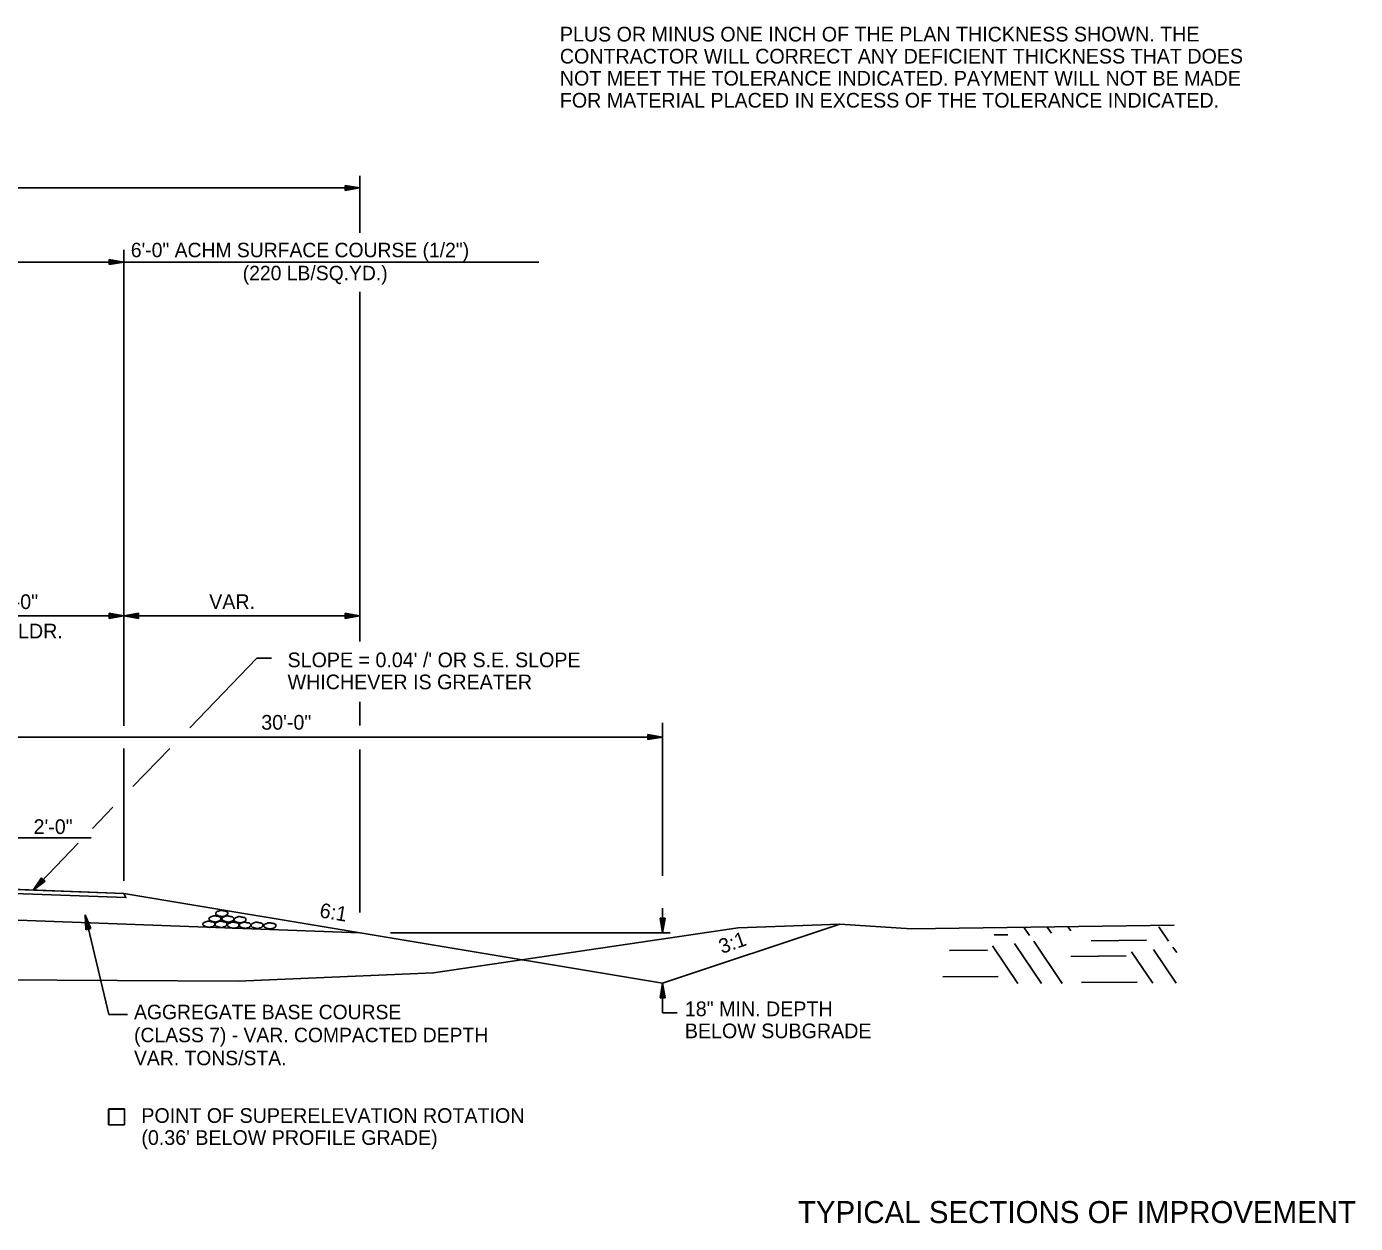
# Model space of a CAD drawing. Extents: x 1001270 to 1003428, y 1840152 to 1842912.
# Drawn here: x 1003371.9 to 1003426.1, y 1842519.8 to 1842568.7 of the extents above; entities that cross this region are included whole.
import ezdxf

# ---------------------------------------------------------------- set-up
doc = ezdxf.new("R2010")
doc.units = 0
for name, color, linetype in [('1', 7, 'Continuous'), ('19', 7, 'Continuous'), ('60', 7, 'Continuous')]:
    doc.layers.add(name, color=color, linetype=linetype)

# ---------------------------------------------------------------- blocks, each defined once
blk = doc.blocks.new('ROCKS')
at = {"layer": '1'}
blk.add_spline([(0.013, 0.06), (0.053, 0.053), (0.107, 0.033), (0.133, 0.013), (0.133, -0.007), (0.12, -0.033), (0.107, -0.04), (0.073, -0.053), (0.033, -0.067), (0.013, -0.067), (-0.02, -0.06), (-0.06, -0.053), (-0.087, -0.047), (-0.113, -0.02), (-0.113, -0.007), (-0.107, 0.02), (-0.087, 0.033), (-0.067, 0.047), (-0.033, 0.053), (-0.02, 0.06), (0.013, 0.06)], degree=3, dxfattribs=at)
blk = doc.blocks.new('4TO1 ABC')
at = {"layer": '1', "xscale": 0.1312491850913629, "yscale": 0.1312491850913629, "rotation": 180}
for p in [(0.00175, -0.00875), (-0.03325, -0.0385), (-0.016625, -0.023625), (0, -0.0385), (0.018375, -0.023625), (0.034125, -0.04025), (0.051625, -0.025375), (0.06475, -0.04025), (0.098, -0.04025), (0.133, -0.041125)]:
    blk.add_blockref('ROCKS', p, dxfattribs=at)

msp = doc.modelspace()

# ---------------------------------------------------------------- linework, layer by layer
at = {"layer": '19'}
for p, q in [((1003385.463, 1842560.277), (1003385.463, 1842562.612)), ((1003312.969, 1842562.112), (1003385.463, 1842562.112)), ((1003384.863, 1842562.007), (1003384.863, 1842562.217)), ((1003384.863, 1842562.217), (1003385.463, 1842562.112)), ((1003384.863, 1842562.162), (1003385.303, 1842562.127)), ((1003385.463, 1842562.112), (1003384.863, 1842562.007)), ((1003385.303, 1842562.097), (1003384.863, 1842562.057)), ((1003375.823, 1842540.266), (1003375.823, 1842559.585)), ((1003306.876, 1842559.085), (1003392.773, 1842559.085)), ((1003375.223, 1842558.98), (1003375.223, 1842559.19)), ((1003375.223, 1842559.19), (1003375.823, 1842559.085)), ((1003375.223, 1842559.135), (1003375.663, 1842559.1)), ((1003375.823, 1842559.085), (1003375.223, 1842558.98)), ((1003375.663, 1842559.07), (1003375.223, 1842559.03)), ((1003385.463, 1842543.589), (1003385.463, 1842557.87)), ((1003375.223, 1842544.531), (1003375.223, 1842544.741)), ((1003375.223, 1842544.741), (1003375.823, 1842544.636)), ((1003375.223, 1842544.686), (1003375.663, 1842544.651)), ((1003375.823, 1842540.141), (1003375.823, 1842544.936)), ((1003376.423, 1842544.741), (1003375.823, 1842544.636)), ((1003376.423, 1842544.686), (1003375.983, 1842544.651)), ((1003376.423, 1842544.531), (1003376.423, 1842544.741)), ((1003384.863, 1842544.531), (1003384.863, 1842544.741)), ((1003384.863, 1842544.741), (1003385.463, 1842544.636)), ((1003384.863, 1842544.686), (1003385.303, 1842544.651)), ((1003375.823, 1842544.636), (1003367.823, 1842544.636)), ((1003375.823, 1842544.636), (1003375.223, 1842544.531)), ((1003375.663, 1842544.621), (1003375.223, 1842544.581)), ((1003385.463, 1842544.636), (1003375.823, 1842544.636)), ((1003375.823, 1842544.636), (1003376.423, 1842544.531)), ((1003375.983, 1842544.621), (1003376.423, 1842544.581)), ((1003385.463, 1842544.636), (1003384.863, 1842544.531)), ((1003385.303, 1842544.621), (1003384.863, 1842544.581)), ((1003385.463, 1842540.157), (1003385.463, 1842541.13)), ((1003397.229, 1842539.583), (1003397.229, 1842539.793)), ((1003397.229, 1842539.793), (1003397.829, 1842539.688)), ((1003397.829, 1842534.013), (1003397.829, 1842540.273)), ((1003397.829, 1842539.688), (1003367.829, 1842539.688)), ((1003375.823, 1842533.818), (1003375.823, 1842539.223)), ((1003397.229, 1842539.738), (1003397.669, 1842539.703)), ((1003397.829, 1842539.688), (1003397.229, 1842539.583)), ((1003397.669, 1842539.673), (1003397.229, 1842539.633)), ((1003385.463, 1842532.524), (1003385.463, 1842539.183)), ((1003364.995, 1842535.564), (1003374.492, 1842535.564)), ((1003372.114, 1842533.439), (1003372.455, 1842533.943)), ((1003372.606, 1842533.798), (1003372.114, 1842533.439)), ((1003372.214, 1842533.564), (1003372.491, 1842533.909)), ((1003372.567, 1842533.836), (1003372.236, 1842533.544)), ((1003372.455, 1842533.943), (1003372.606, 1842533.798)), ((1003397.829, 1842529.634), (1003375.823, 1842533.302)), ((1003375.823, 1842533.302), (1003375.905, 1842533.138)), ((1003397.829, 1842531.695), (1003397.829, 1842532.698)), ((1003375.204, 1842528.355), (1003374.239, 1842532.424)), ((1003374.276, 1842531.818), (1003374.239, 1842532.424)), ((1003374.239, 1842532.424), (1003374.479, 1842531.864)), ((1003374.324, 1842531.83), (1003374.26, 1842532.266)), ((1003374.288, 1842532.272), (1003374.427, 1842531.855)), ((1003397.934, 1842532.295), (1003397.724, 1842532.295)), ((1003397.724, 1842532.295), (1003397.829, 1842531.695)), ((1003397.774, 1842532.295), (1003397.814, 1842531.855)), ((1003397.829, 1842531.695), (1003397.934, 1842532.295)), ((1003397.844, 1842531.855), (1003397.879, 1842532.295)), ((1003374.479, 1842531.864), (1003374.276, 1842531.818)), ((1003386.718, 1842531.695), (1003398.144, 1842531.695)), ((1003397.829, 1842529.634), (1003405.064, 1842532.046)), ((1003407.991, 1842531.848), (1003405.064, 1842532.046)), ((1003411.925, 1842531.613), (1003411.369, 1842531.609)), ((1003412.813, 1842531.586), (1003412.586, 1842531.924)), ((1003413.708, 1842531.68), (1003413.541, 1842531.924)), ((1003414.502, 1842531.774), (1003414.396, 1842531.923)), ((1003418.489, 1842531.349), (1003418.096, 1842531.931)), ((1003412.345, 1842529.626), (1003411.31, 1842531.156)), ((1003413.301, 1842529.626), (1003412.205, 1842531.25)), ((1003414.155, 1842529.625), (1003412.999, 1842531.344)), ((1003417.6, 1842531.386), (1003415.34, 1842531.359)), ((1003418.83, 1842530.882), (1003418.675, 1842531.107)), ((1003411.097, 1842530.983), (1003409.554, 1842530.97)), ((1003416.762, 1842530.755), (1003414.502, 1842530.728)), ((1003417.855, 1842529.633), (1003416.986, 1842530.919)), ((1003418.81, 1842529.633), (1003417.881, 1842531.013)), ((1003388.477, 1842530.061), (1003380.491, 1842529.716)), ((1003380.491, 1842529.716), (1003369.127, 1842529.771)), ((1003397.829, 1842529.634), (1003397.724, 1842529.034)), ((1003397.814, 1842529.474), (1003397.779, 1842529.034)), ((1003397.934, 1842529.034), (1003397.829, 1842529.634)), ((1003397.829, 1842528.428), (1003397.829, 1842529.634)), ((1003397.884, 1842529.034), (1003397.844, 1842529.474)), ((1003411.541, 1842529.913), (1003409.281, 1842529.887)), ((1003417.217, 1842529.676), (1003414.946, 1842529.658)), ((1003397.724, 1842529.034), (1003397.934, 1842529.034)), ((1003375.97, 1842528.355), (1003375.204, 1842528.355)), ((1003398.429, 1842528.428), (1003397.829, 1842528.428))]:
    msp.add_line(p, q, dxfattribs=at)
for points in [[(1003381.86, 1842542.912), (1003381.26, 1842542.912), (1003378.514, 1842540.067)], [(1003377.698, 1842539.222), (1003376.191, 1842537.662)], [(1003375.379, 1842536.82), (1003374.538, 1842535.95)], [(1003375.823, 1842533.302), (1003349.823, 1842534.264), (1003323.823, 1842535.226)], [(1003373.959, 1842535.35), (1003372.114, 1842533.439)], [(1003385.463, 1842531.695), (1003349.823, 1842533.014), (1003329.823, 1842533.754)], [(1003375.908, 1842533.132), (1003369.823, 1842533.357)], [(1003405.064, 1842532.046), (1003400.915, 1842531.89), (1003388.477, 1842530.061)], [(1003418.72, 1842531.999), (1003407.991, 1842531.848)], [(1003375.845, 1842523.852), (1003375.203, 1842523.852), (1003375.203, 1842524.493), (1003375.845, 1842524.493), (1003375.845, 1842523.852)], [(1003375.207, 1842523.855), (1003375.207, 1842524.496), (1003375.848, 1842524.496), (1003375.848, 1842523.855), (1003375.207, 1842523.855)]]:
    msp.add_lwpolyline(points, dxfattribs=at)
msp.add_lwpolyline([(1003375.823, 1842533.302), (1003375.908, 1842533.132), (1003369.823, 1842533.357), (1003369.823, 1842533.524)], close=True, dxfattribs=at)

# ---------------------------------------------------------------- block references
at = {"layer": '19', "xscale": 14.999970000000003, "yscale": 14.999970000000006, "rotation": -0.5653128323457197}
msp.add_blockref('4TO1 ABC', (1003379.818, 1842532.607), dxfattribs=at)

# ---------------------------------------------------------------- texts
at = {"layer": '19'}
for s, height, p in [('PLUS OR MINUS ONE INCH OF THE PLAN THICKNESS SHOWN. THE', 0.6, (1003393.633, 1842568.094)), ('CONTRACTOR WILL CORRECT ANY DEFICIENT THICKNESS THAT DOES', 0.6, (1003393.633, 1842567.194)), ('NOT MEET THE TOLERANCE INDICATED. PAYMENT WILL NOT BE MADE', 0.6, (1003393.633, 1842566.294)), ('FOR MATERIAL PLACED IN EXCESS OF THE TOLERANCE INDICATED.', 0.6, (1003393.633, 1842565.394)), ('6\'-0" ACHM SURFACE COURSE (1/2")', 0.59001, (1003376.108, 1842559.283)), ('(220 LB/SQ.YD.)', 0.59001, (1003380.68, 1842558.343)), ('8\'-0"', 0.6, (1003370.725, 1842544.915)), ('VAR.', 0.6, (1003379.31, 1842544.915)), ('SHLDR.', 0.6, (1003370.387, 1842543.715)), ("SLOPE = 0.04' /' OR S.E. SLOPE", 0.6, (1003382.511, 1842542.538)), ('WHICHEVER IS GREATER', 0.6, (1003382.511, 1842541.638)), ('30\'-0"', 0.6, (1003381.437, 1842539.988)), ('2\'-0"', 0.6, (1003372.136, 1842535.726))]:
    msp.add_text(s, height=height, dxfattribs=at).set_placement(p)
for s, height, rotation, p in [('6:1', 0.6, 350.6077, (1003383.789, 1842532.326)), ('3:1', 0.6, 19.5057, (1003400.252, 1842530.823)), ('AGGREGATE BASE COURSE', 0.59001, 359.9954, (1003376.24, 1842528.164)), ('18" MIN. DEPTH', 0.6, 0, (1003398.738, 1842528.286)), ('(CLASS 7) - VAR. COMPACTED DEPTH', 0.59001, 359.9954, (1003376.24, 1842527.224)), ('BELOW SUBGRADE', 0.6, 0, (1003398.738, 1842527.386)), ('VAR. TONS/STA.', 0.59001, 359.9954, (1003376.24, 1842526.284)), ('POINT OF SUPERELEVATION ROTATION', 0.6, 359.9954, (1003376.539, 1842523.929)), ("(0.36' BELOW PROFILE GRADE)", 0.6, 359.9954, (1003376.539, 1842523.029))]:
    msp.add_text(s, height=height, rotation=rotation, dxfattribs=at).set_placement(p)
at = {"layer": '60'}
msp.add_text('TYPICAL SECTIONS OF IMPROVEMENT', height=0.9, dxfattribs=at).set_placement((1003403.354, 1842519.835))
msp.add_text('TYPICAL SECTIONS OF IMPROVEMENT', height=0.9, dxfattribs=at).set_placement((1003403.354, 1842519.835))

doc.saveas('drawing.dxf')
